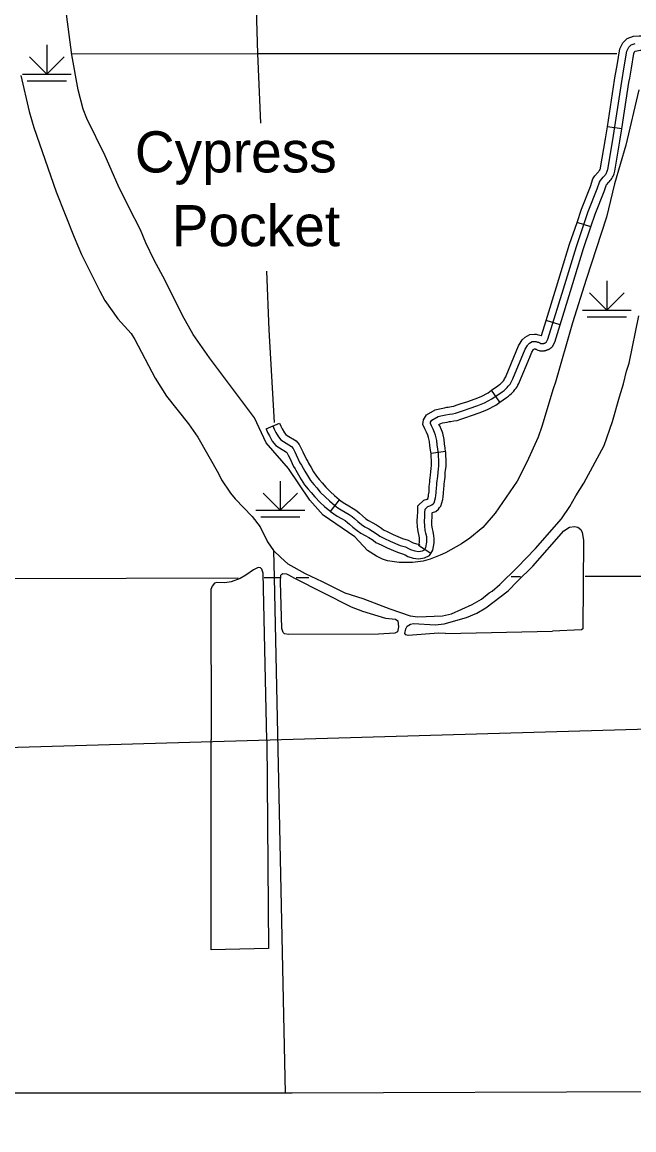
# Model space of a CAD drawing. Extents: x -19 to 366, y -4 to 359.
# Drawn here: x 166.954 to 168.142, y 173.954 to 176.108 of the extents above; entities that cross this region are included whole.
import ezdxf

# ---------------------------------------------------------------- set-up
doc = ezdxf.new("R2010")
doc.units = 0
for name, color, linetype in [('Level 2', 7, 'Continuous'), ('Level 35', 7, 'Continuous'), ('Level 44', 7, 'Continuous'), ('Level 45', 7, 'Continuous'), ('Level 47', 7, 'Continuous'), ('Level 5', 7, 'Continuous'), ('Level 60', 7, 'Continuous')]:
    doc.layers.add(name, color=color, linetype=linetype)

msp = doc.modelspace()

# ---------------------------------------------------------------- linework, layer by layer
at = {"layer": 'Level 2'}
msp.add_lwpolyline([(168.1887, 174.028), (167.4783, 174.0257), (167.4647, 174.0257), (166.4587, 174.0259), (165.7385, 174.0164)], dxfattribs=at)
at = {"layer": 'Level 35'}
for points in [[(167.7761, 174.919), (167.7624, 174.9199), (167.7035, 174.9156), (167.699, 174.9166), (167.6974, 174.919), (167.6988, 174.9284), (167.7019, 174.9336), (167.7082, 174.9377), (167.7141, 174.9387), (167.7563, 174.9362), (167.7735, 174.9384), (167.8172, 174.9507), (167.8367, 174.959), (167.8542, 174.9691), (167.8977, 175.002), (167.9157, 175.0211), (167.9458, 175.0504), (168.0059, 175.1192), (168.0169, 175.1258), (168.0265, 175.1272), (168.033, 175.1258), (168.0388, 175.1213), (168.0416, 175.1158), (168.0441, 175.1007), (168.0426, 174.9287), (168.0404, 174.9262), (167.9842, 174.924)], [(167.4289, 174.7118), (167.4219, 175.0366), (167.4194, 175.0442), (167.4169, 175.0471), (167.4121, 175.0477), (167.4033, 175.0433), (167.3881, 175.0327), (167.3773, 175.0265), (167.3597, 175.0197), (167.3473, 175.0181), (167.3323, 175.0184), (167.3276, 175.0169), (167.3227, 175.0115), (167.3202, 175.005), (167.3207, 174.7124)], [(167.4719, 174.9171), (167.4633, 174.9189), (167.4606, 174.9211), (167.4585, 174.929), (167.4557, 175.0196), (167.4562, 175.0327), (167.4583, 175.035), (167.4603, 175.0358), (167.4675, 175.0351), (167.4713, 175.0337), (167.4827, 175.0266), (167.5932, 174.9713), (167.6148, 174.9626), (167.6597, 174.9489), (167.679, 174.947), (167.6834, 174.9441), (167.6851, 174.932), (167.6831, 174.9228), (167.6777, 174.92), (167.6458, 174.918)], [(167.6458, 174.918), (167.4719, 174.9171)], [(167.7761, 174.919), (167.9842, 174.924)], [(167.4289, 174.7118), (167.4321, 174.3071), (167.3207, 174.3043), (167.3207, 174.7124)]]:
    msp.add_lwpolyline(points, dxfattribs=at)
at = {"layer": 'Level 44'}
for p, q in [((167.0018, 176.0637), (167.0018, 176.0069)), ((167.0018, 176.0069), (166.9683, 176.0403)), ((167.0018, 176.0069), (167.0353, 176.0403)), ((166.9545, 176.0069), (167.0492, 176.0069)), ((166.9639, 175.994), (167.0397, 175.994)), ((168.0895, 175.6048), (168.0895, 175.5479)), ((168.0895, 175.5479), (168.056, 175.5814)), ((168.0895, 175.5479), (168.123, 175.5814)), ((168.0421, 175.5479), (168.1368, 175.5479)), ((168.0516, 175.535), (168.1274, 175.535)), ((167.4553, 175.2157), (167.4553, 175.1589)), ((167.4553, 175.1589), (167.4218, 175.1924)), ((167.4553, 175.1589), (167.4888, 175.1924)), ((167.408, 175.1589), (167.5027, 175.1589)), ((167.4174, 175.146), (167.4932, 175.146))]:
    msp.add_line(p, q, dxfattribs=at)
at = {"layer": 'Level 45'}
for p, q in [((168.1186, 175.9004), (168.0905, 175.9047)), ((168.0585, 175.7097), (168.0316, 175.7187)), ((167.9987, 175.5192), (167.9715, 175.5276)), ((167.882, 175.3691), (167.8656, 175.3923)), ((167.4277, 175.3173), (167.4539, 175.3283)), ((167.7763, 175.2732), (167.7481, 175.2692)), ((167.553, 175.1566), (167.5701, 175.1793)), ((167.7477, 175.0751), (167.7238, 175.0905))]:
    msp.add_line(p, q, dxfattribs=at)
for points in [[(168.1059, 176.0038), (168.1093, 176.0235), (168.1148, 176.056), (168.1207, 176.0678), (168.1288, 176.0762), (168.1416, 176.0804), (168.1525, 176.0815), (168.1553, 176.0816), (168.1698, 176.0822)], [(167.7473, 175.33), (167.7495, 175.334), (167.7616, 175.341), (167.7673, 175.3425), (167.7765, 175.3443), (167.7837, 175.3456), (167.7899, 175.3467), (167.7957, 175.3475), (167.8015, 175.3495), (167.8111, 175.3529), (167.8222, 175.3565), (167.8387, 175.3623), (167.8516, 175.3675), (167.8663, 175.3754), (167.8863, 175.3895), (167.8898, 175.392), (167.892, 175.3939), (167.8941, 175.3958), (167.8961, 175.3978), (167.898, 175.3999), (167.8998, 175.4021), (167.9015, 175.4044), (167.903, 175.4068), (167.9045, 175.4092), (167.9058, 175.4117), (167.907, 175.4143), (167.931, 175.4723), (167.9351, 175.4795), (167.9358, 175.4806), (167.9393, 175.4838), (167.9445, 175.4869), (167.9488, 175.4872), (167.9504, 175.487), (167.952, 175.4868), (167.9535, 175.4865), (167.9551, 175.486), (167.9566, 175.4855), (167.9581, 175.4849), (167.9596, 175.4842), (167.961, 175.4833), (167.9614, 175.4833), (167.9617, 175.4832), (167.9621, 175.4831), (167.9624, 175.4831), (167.9628, 175.483), (167.9632, 175.483), (167.9635, 175.483), (167.9639, 175.483), (167.9643, 175.483), (167.9647, 175.483), (167.965, 175.483), (167.9654, 175.4831), (167.9657, 175.4831), (167.9661, 175.4832), (167.9665, 175.4832), (167.9668, 175.4833), (167.9672, 175.4834), (167.9676, 175.4835), (167.9679, 175.4836), (167.9683, 175.4837), (167.9686, 175.4838), (167.9689, 175.484), (167.9693, 175.4841), (167.9696, 175.4843), (167.9699, 175.4845), (167.9703, 175.4846), (167.9706, 175.4848), (167.9709, 175.485), (167.9712, 175.4852), (167.9715, 175.4855), (167.9718, 175.4857), (167.9721, 175.4859), (167.9724, 175.4862), (167.9752, 175.4914), (168.0056, 175.5892), (168.0308, 175.672), (168.0535, 175.7395), (168.071, 175.7837), (168.0752, 175.7969), (168.0775, 175.8003), (168.0827, 175.8063), (168.0839, 175.8076), (168.0851, 175.8089), (168.0862, 175.8103), (168.0872, 175.8118), (168.0881, 175.8133), (168.089, 175.8149), (168.0897, 175.8165), (168.0904, 175.8182), (168.0909, 175.8199), (168.0914, 175.8216), (168.1009, 175.8791), (168.1184, 175.9927), (168.1233, 176.0211), (168.1285, 176.0516), (168.1324, 176.0595), (168.1365, 176.0638), (168.1446, 176.0664)], [(168.1339, 175.999), (168.1373, 176.0187), (168.1421, 176.0471), (168.1441, 176.0512), (168.1443, 176.0513), (168.1476, 176.0524), (168.1545, 176.0532), (168.1563, 176.0532), (168.1709, 176.0538)], [(168.0905, 175.9047), (168.1044, 175.995), (168.1059, 176.0038)], [(168.1186, 175.9004), (168.1324, 175.9904), (168.1339, 175.999)], [(168.0719, 175.8155), (168.0722, 175.8159), (168.0734, 175.8171), (168.074, 175.8179), (168.0747, 175.8187), (168.0752, 175.8195), (168.0758, 175.8204), (168.0762, 175.8212), (168.0766, 175.8221), (168.077, 175.8231), (168.0774, 175.8241), (168.0775, 175.8247), (168.0869, 175.8813), (168.0905, 175.9047)], [(168.0932, 175.7967), (168.0945, 175.798), (168.0961, 175.8), (168.0977, 175.802), (168.0991, 175.8041), (168.1004, 175.8063), (168.1017, 175.8086), (168.1028, 175.811), (168.1037, 175.8133), (168.1045, 175.8157), (168.1053, 175.8185), (168.115, 175.8768), (168.1186, 175.9004)], [(168.0316, 175.7187), (168.0402, 175.7444), (168.0576, 175.7885), (168.0623, 175.8032), (168.0662, 175.8089), (168.0719, 175.8155)], [(168.0585, 175.7097), (168.0669, 175.7346), (168.0844, 175.7789), (168.0881, 175.7906), (168.0888, 175.7916), (168.0934, 175.7969)], [(168.0011, 175.6231), (168.0173, 175.6763), (168.0316, 175.7187)], [(168.0282, 175.6148), (168.0443, 175.6676), (168.0585, 175.7097)], [(167.9715, 175.5276), (167.992, 175.5934), (168.0011, 175.6231)], [(167.9987, 175.5192), (168.0192, 175.585), (168.0282, 175.6148)], [(167.9137, 175.4677), (167.9182, 175.4786), (167.9231, 175.4871), (167.9251, 175.49), (167.9308, 175.4952), (167.9402, 175.5009), (167.9489, 175.5014), (167.952, 175.5011), (167.9545, 175.5008), (167.9569, 175.5003), (167.9593, 175.4996), (167.9617, 175.4988), (167.9625, 175.4984), (167.9715, 175.5276)], [(167.94, 175.4569), (167.9438, 175.4661), (167.9468, 175.4713), (167.9478, 175.4723), (167.9488, 175.4729), (167.9494, 175.4728), (167.9502, 175.4726), (167.9509, 175.4724), (167.9516, 175.4722), (167.9523, 175.4719), (167.9529, 175.4716), (167.9557, 175.47), (167.9583, 175.4694), (167.9591, 175.4692), (167.9599, 175.4691), (167.9607, 175.469), (167.9614, 175.4689), (167.9622, 175.4688), (167.963, 175.4688), (167.9638, 175.4688), (167.9646, 175.4688), (167.9654, 175.4688), (167.9661, 175.4689), (167.967, 175.4689), (167.9677, 175.469), (167.9685, 175.4691), (167.9692, 175.4693), (167.97, 175.4695), (167.9708, 175.4697), (167.9716, 175.4699), (167.9723, 175.4701), (167.973, 175.4703), (167.9738, 175.4706), (167.9745, 175.4709), (167.9752, 175.4712), (167.976, 175.4716), (167.9766, 175.4719), (167.9774, 175.4724), (167.978, 175.4727), (167.9786, 175.4731), (167.9794, 175.4736), (167.9801, 175.4741), (167.9806, 175.4745), (167.9811, 175.4749), (167.9837, 175.4772), (167.9883, 175.4859), (167.9987, 175.5192)], [(167.8656, 175.3923), (167.8781, 175.4011), (167.8812, 175.4033), (167.8827, 175.4046), (167.8842, 175.406), (167.8857, 175.4075), (167.8872, 175.4092), (167.8886, 175.4108), (167.8898, 175.4125), (167.891, 175.4143), (167.8921, 175.4162), (167.8931, 175.4181), (167.894, 175.42), (167.9137, 175.4677)], [(167.882, 175.3691), (167.8945, 175.378), (167.8985, 175.3808), (167.9013, 175.3831), (167.904, 175.3856), (167.9064, 175.3881), (167.9088, 175.3907), (167.911, 175.3934), (167.9131, 175.3963), (167.9151, 175.3992), (167.9169, 175.4022), (167.9185, 175.4054), (167.92, 175.4086), (167.94, 175.4569)], [(167.7785, 175.3591), (167.7811, 175.3596), (167.7876, 175.3608), (167.7924, 175.3614), (167.7969, 175.363), (167.8066, 175.3664), (167.8176, 175.3699), (167.8336, 175.3756), (167.8456, 175.3804), (167.8588, 175.3875), (167.8656, 175.3923)], [(167.7838, 175.3312), (167.7863, 175.3316), (167.7921, 175.3327), (167.799, 175.3337), (167.8062, 175.3361), (167.8156, 175.3395), (167.8267, 175.343), (167.8437, 175.349), (167.8577, 175.3546), (167.8738, 175.3633), (167.882, 175.3691)], [(167.7481, 175.2692), (167.7472, 175.2756), (167.7458, 175.2848), (167.7452, 175.2924), (167.7434, 175.3005), (167.7417, 175.3049), (167.7393, 175.3106), (167.7358, 175.3171), (167.7323, 175.3259), (167.7336, 175.3346), (167.739, 175.3443), (167.7561, 175.3543), (167.7642, 175.3564), (167.7739, 175.3582), (167.7785, 175.3591)], [(167.4408, 175.3228), (167.4434, 175.3165), (167.4466, 175.3103), (167.4515, 175.3014), (167.4562, 175.2958), (167.4612, 175.2925), (167.4769, 175.283), (167.48, 175.279), (167.4835, 175.2725), (167.4864, 175.2665), (167.4934, 175.251), (167.4964, 175.2464), (167.5026, 175.2347), (167.5078, 175.2264), (167.514, 175.2166), (167.5202, 175.2092), (167.5261, 175.2028), (167.5328, 175.1944), (167.5428, 175.1844), (167.5508, 175.177), (167.5605, 175.1687), (167.5673, 175.1636), (167.5732, 175.1598), (167.5815, 175.1553), (167.5888, 175.1507), (167.5949, 175.1466), (167.5993, 175.1426), (167.6056, 175.1369), (167.6131, 175.131), (167.6193, 175.1266), (167.6271, 175.1225), (167.6346, 175.1182), (167.6437, 175.1123), (167.6484, 175.1087), (167.6577, 175.1042), (167.6685, 175.0988), (167.6878, 175.0906), (167.6983, 175.0877), (167.7041, 175.0845), (167.7083, 175.0824), (167.7165, 175.08), (167.7239, 175.0787), (167.7312, 175.08), (167.7351, 175.0818), (167.7382, 175.0866), (167.7399, 175.0967), (167.7399, 175.1034), (167.7396, 175.107), (167.738, 175.1145), (167.7369, 175.1199), (167.7357, 175.1284), (167.7352, 175.1368), (167.7358, 175.1469), (167.7363, 175.1539), (167.7366, 175.161), (167.7419, 175.166), (167.7457, 175.1675), (167.7498, 175.1692), (167.7523, 175.1712), (167.754, 175.1736), (167.757, 175.1831), (167.7575, 175.1871), (167.7582, 175.1935), (167.7586, 175.2023), (167.7586, 175.2028), (167.7593, 175.208), (167.7596, 175.212), (167.7601, 175.2155), (167.7605, 175.221), (167.7611, 175.2246), (167.7617, 175.2331), (167.7623, 175.2387), (167.7632, 175.2451), (167.7633, 175.2513), (167.7624, 175.2696), (167.7613, 175.2777), (167.7599, 175.2864), (167.7593, 175.2944), (167.757, 175.3047), (167.7549, 175.3102), (167.7521, 175.3167), (167.7487, 175.3231), (167.7469, 175.3276), (167.7473, 175.33)], [(167.4539, 175.3283), (167.4563, 175.3225), (167.4592, 175.317), (167.4633, 175.3094), (167.4658, 175.3065), (167.4688, 175.3045), (167.4864, 175.2938), (167.492, 175.2868), (167.4961, 175.279), (167.4993, 175.2725), (167.5059, 175.2578), (167.5086, 175.2537), (167.5102, 175.2506)], [(167.7763, 175.2732), (167.7753, 175.2798), (167.774, 175.288), (167.7734, 175.2965), (167.7707, 175.3088), (167.7681, 175.3156), (167.7649, 175.3229), (167.7634, 175.3257), (167.767, 175.3278), (167.7704, 175.3287), (167.7792, 175.3303), (167.7838, 175.3312)], [(167.4277, 175.3173), (167.4306, 175.3104), (167.4341, 175.3036), (167.4397, 175.2934), (167.4466, 175.2851), (167.4536, 175.2805), (167.4674, 175.2721), (167.4681, 175.2712), (167.4708, 175.2661), (167.4735, 175.2605), (167.4809, 175.2442), (167.4841, 175.2392), (167.4852, 175.2372)], [(167.7411, 175.18), (167.7431, 175.1862), (167.7434, 175.1888), (167.7441, 175.1945), (167.7444, 175.2032), (167.7445, 175.2043), (167.7451, 175.2095), (167.7455, 175.2135), (167.746, 175.2169), (167.7463, 175.2227), (167.747, 175.2263), (167.7475, 175.2344), (167.7482, 175.2404), (167.749, 175.2463), (167.7491, 175.2511), (167.7483, 175.2683), (167.7481, 175.2692)], [(167.7647, 175.1641), (167.7669, 175.1672), (167.7709, 175.1799), (167.7716, 175.1853), (167.7724, 175.1924), (167.7728, 175.2013), (167.7728, 175.2013), (167.7734, 175.2065), (167.7737, 175.2104), (167.7742, 175.2141), (167.7746, 175.2193), (167.7752, 175.2229), (167.7758, 175.2318), (167.7764, 175.2369), (167.7774, 175.244), (167.7776, 175.2514), (167.7766, 175.271), (167.7763, 175.2732)], [(167.5102, 175.2506), (167.515, 175.2418), (167.5198, 175.2339), (167.5254, 175.225), (167.5309, 175.2186), (167.5369, 175.2121), (167.5434, 175.2039), (167.5527, 175.1946), (167.5603, 175.1876), (167.5694, 175.1798), (167.5701, 175.1793)], [(167.4852, 175.2372), (167.4903, 175.2277), (167.4957, 175.2188), (167.5025, 175.2082), (167.5095, 175.1998), (167.5153, 175.1936), (167.5222, 175.1849), (167.533, 175.1742), (167.5414, 175.1664), (167.5516, 175.1576), (167.553, 175.1566)], [(167.5701, 175.1793), (167.5754, 175.1753), (167.5804, 175.1721), (167.5887, 175.1676), (167.5966, 175.1626), (167.6036, 175.1579), (167.6088, 175.1531), (167.6148, 175.1478), (167.6216, 175.1424), (167.6267, 175.1388), (167.6339, 175.135), (167.642, 175.1304), (167.6518, 175.1239), (167.6525, 175.1234)], [(167.7238, 175.0905), (167.7247, 175.0919), (167.7257, 175.0979), (167.7257, 175.1028), (167.7255, 175.105), (167.7241, 175.1116), (167.7229, 175.1174), (167.7215, 175.127), (167.7209, 175.1368), (167.7216, 175.1479), (167.7221, 175.1547), (167.7226, 175.1673), (167.7342, 175.1783), (167.7405, 175.1807), (167.7421, 175.1814), (167.7416, 175.1806)], [(167.553, 175.1566), (167.5592, 175.1519), (167.566, 175.1476), (167.5743, 175.1431), (167.581, 175.1388), (167.5861, 175.1354), (167.5898, 175.1321), (167.5964, 175.1261), (167.6046, 175.1196), (167.6118, 175.1145), (167.6203, 175.11), (167.6272, 175.1061), (167.6355, 175.1006), (167.6355, 175.1006)], [(167.7477, 175.0751), (167.7517, 175.0814), (167.7542, 175.0956), (167.7541, 175.1039), (167.7537, 175.109), (167.7519, 175.1175), (167.7508, 175.1225), (167.7498, 175.1298), (167.7494, 175.1368), (167.75, 175.1459), (167.7505, 175.1531), (167.7505, 175.1541), (167.7509, 175.1543), (167.7571, 175.1568), (167.7627, 175.1613), (167.7647, 175.1641)], [(167.6525, 175.1234), (167.6558, 175.1209), (167.664, 175.1169), (167.6745, 175.1117), (167.6925, 175.1041), (167.7037, 175.101), (167.7108, 175.0971), (167.7136, 175.0956), (167.7197, 175.0938), (167.7239, 175.0931), (167.7257, 175.0934), (167.7238, 175.0905)], [(167.6355, 175.1006), (167.641, 175.0965), (167.6514, 175.0915), (167.6626, 175.0859), (167.6832, 175.0772), (167.6929, 175.0745), (167.6975, 175.072), (167.7031, 175.0691), (167.7133, 175.0661), (167.724, 175.0643), (167.7356, 175.0663), (167.7449, 175.0708), (167.7477, 175.0751)]]:
    msp.add_lwpolyline(points, dxfattribs=at)
at = {"layer": 'Level 47'}
for points in [[(167.7656, 175.0719), (167.7462, 175.0638), (167.7327, 175.06), (167.7123, 175.0571), (167.6862, 175.0573), (167.6638, 175.0609), (167.6538, 175.064), (167.6418, 175.0695), (167.6244, 175.0808), (167.5999, 175.1072), (167.5383, 175.1493), (167.5126, 175.1787), (167.4712, 175.24), (167.4281, 175.2897), (167.4054, 175.3388), (167.318, 175.4554), (167.2862, 175.5008), (167.2653, 175.5377), (167.2318, 175.6054), (167.2105, 175.6454), (167.1944, 175.6789), (167.1835, 175.7042), (167.1609, 175.7481), (167.1405, 175.7902), (167.115, 175.8483), (167.0794, 175.9203), (167.0722, 175.9387), (167.0629, 175.9761), (167.0504, 176.0442), (167.0399, 176.1234)], [(166.9513, 176.0039), (166.9674, 175.9342), (166.9765, 175.9034), (167.0201, 175.7783), (167.0547, 175.6896), (167.0692, 175.6564), (167.1045, 175.5852), (167.1142, 175.5669), (167.1394, 175.5312), (167.1656, 175.5025), (167.1727, 175.491), (167.212, 175.416), (167.234, 175.3806), (167.2769, 175.3267), (167.2949, 175.3008), (167.335, 175.2303), (167.3408, 175.2179), (167.3584, 175.1919), (167.3674, 175.1813), (167.4009, 175.1466), (167.416, 175.1265), (167.4302, 175.0974), (167.4419, 175.0808)], [(168.1515, 175.9763), (168.1261, 175.869), (168.1047, 175.7939), (168.0887, 175.7288), (168.0495, 175.6073), (168.0226, 175.5235), (167.9901, 175.4079), (167.9851, 175.3949), (167.9635, 175.322), (167.9561, 175.301), (167.934, 175.2522), (167.9155, 175.2154), (167.8728, 175.1534), (167.8485, 175.1254), (167.8232, 175.1048), (167.807, 175.0935), (167.7759, 175.076), (167.7656, 175.0719)], [(167.4419, 175.0808), (167.4562, 175.0668), (167.47, 175.0549), (167.5036, 175.0357), (167.5366, 175.0201), (167.5803, 174.9986), (167.6157, 174.9875), (167.6682, 174.9673), (167.7072, 174.9534), (167.7224, 174.9518), (167.7706, 174.9539), (167.7875, 174.9574), (167.8281, 174.9756), (167.8459, 174.9862), (167.8607, 174.9983), (167.8665, 175.0019), (167.882, 175.0148), (167.9156, 175.0475), (167.9509, 175.0847), (168.0015, 175.1424), (168.0177, 175.1665), (168.0292, 175.187), (168.0447, 175.2113), (168.0841, 175.285), (168.1008, 175.3312), (168.1142, 175.3797), (168.1216, 175.4046), (168.1276, 175.4296), (168.1328, 175.4447), (168.1517, 175.5371)]]:
    msp.add_lwpolyline(points, dxfattribs=at)
at = {"layer": 'Level 5'}
for points in [[(167.4068, 176.1779), (167.4112, 176.0467)], [(167.0501, 176.0464), (167.4112, 176.0467)], [(167.4112, 176.0467), (168.1088, 176.0469)], [(167.4112, 176.0467), (167.4166, 175.9116)], [(167.4283, 175.6238), (167.4329, 175.5099), (167.4434, 175.3294)], [(167.4419, 175.0808), (167.4435, 175.028), (167.4647, 174.0257)], [(166.4286, 175.0214), (166.9385, 175.0265), (167.3736, 175.0278)], [(167.4242, 175.0279), (167.4435, 175.028)], [(167.4435, 175.028), (167.4542, 175.028)], [(167.4864, 175.0282), (167.5104, 175.0283)], [(167.9035, 175.0299), (167.922, 175.03)], [(168.0472, 175.0305), (168.1789, 175.0311)]]:
    msp.add_lwpolyline(points, dxfattribs=at)
at = {"layer": 'Level 60'}
for points in [[(176.1271, 2.4436), (175.8876, 11.0613), (175.6472, 19.6792), (175.4061, 28.2972), (175.164, 36.9153), (174.9212, 45.5335), (174.6775, 54.1519), (174.433, 62.7704), (174.1876, 71.389), (173.9414, 80.0077), (173.6944, 88.6266), (173.4466, 97.2456), (173.1979, 105.8647), (172.9484, 114.484), (172.6981, 123.1034), (172.447, 131.7229), (172.195, 140.3425), (171.9422, 148.9623), (171.6886, 157.5822), (171.4342, 166.2022), (171.179, 174.8224), (170.9229, 183.4427), (170.666, 192.0631), (170.4084, 200.6837), (170.1499, 209.3044), (169.8906, 217.9252), (169.6305, 226.5461), (169.3695, 235.1672), (169.1078, 243.7884), (168.8453, 252.4098), (168.5819, 261.0312), (168.3178, 269.6528), (168.0528, 278.2746), (167.7871, 286.8964), (167.5205, 295.5185), (167.2532, 304.1406), (166.985, 312.7629), (166.7161, 321.3853), (166.4463, 330.0078), (166.1758, 338.6305), (165.9044, 347.2533)], [(168.7902, 2.2442), (168.5607, 10.8615), (168.3304, 19.479), (168.0993, 28.0965), (167.8673, 36.7142), (167.6346, 45.3321), (167.4011, 53.95), (167.1668, 62.5681), (166.9316, 71.1863), (166.6957, 79.8047), (166.459, 88.4232), (166.2215, 97.0418), (165.9832, 105.6605), (165.7441, 114.2794), (165.5043, 122.8984), (165.2636, 131.5176), (165.0221, 140.1368), (164.7799, 148.7563), (164.5369, 157.3758), (164.2931, 165.9955), (164.0485, 174.6153), (163.8031, 183.2352), (163.5569, 191.8553), (163.31, 200.4755), (163.0623, 209.0959), (162.8138, 217.7164), (162.5645, 226.337), (162.3145, 234.9577), (162.0637, 243.5786), (161.8121, 252.1997), (161.5597, 260.8208), (161.3066, 269.4421), (161.0527, 278.0636), (160.798, 286.6851), (160.5426, 295.3068), (160.2864, 303.9287), (160.0294, 312.5507), (159.7717, 321.1728), (159.5132, 329.7951), (159.2539, 338.4175), (158.9939, 347.04)], [(0, 172.2839), (7.1335, 172.2883), (14.267, 172.3015), (21.4005, 172.3236), (28.5339, 172.3544), (35.6673, 172.3941), (42.8006, 172.4426), (49.9339, 172.4999), (57.0671, 172.566), (64.2002, 172.6409), (71.3332, 172.7246), (78.4661, 172.8172), (85.5989, 172.9186), (92.7315, 173.0287), (99.8641, 173.1477), (106.9964, 173.2755), (114.1286, 173.4122), (121.2606, 173.5576), (128.3925, 173.7119), (135.5241, 173.8749), (142.6555, 174.0468), (149.7867, 174.2275), (156.9177, 174.417), (164.0485, 174.6153), (171.179, 174.8224), (178.3092, 175.0383), (185.4392, 175.2631), (192.5688, 175.4966), (199.6982, 175.739), (206.8273, 175.9902), (213.9561, 176.2502), (221.0845, 176.5189), (228.2126, 176.7965), (235.3404, 177.083), (242.4677, 177.3782), (249.5948, 177.6822), (256.7214, 177.995), (263.8476, 178.3167), (270.9735, 178.6471), (278.0989, 178.9863), (285.2239, 179.3344), (292.3485, 179.6912), (299.4726, 180.0569), (306.5963, 180.4314), (313.7195, 180.8146), (320.8422, 181.2067), (327.9644, 181.6076), (335.0862, 182.0172), (342.2074, 182.4357)]]:
    msp.add_spline(points, degree=3, dxfattribs=at)

# ---------------------------------------------------------------- texts
at = {"layer": 'Level 35'}
for s, p in [('Cypress', (167.1727, 175.8157)), ('Pocket', (167.2444, 175.6723))]:
    msp.add_text(s, height=0.08, dxfattribs=at).set_placement(p)

doc.saveas('drawing.dxf')
